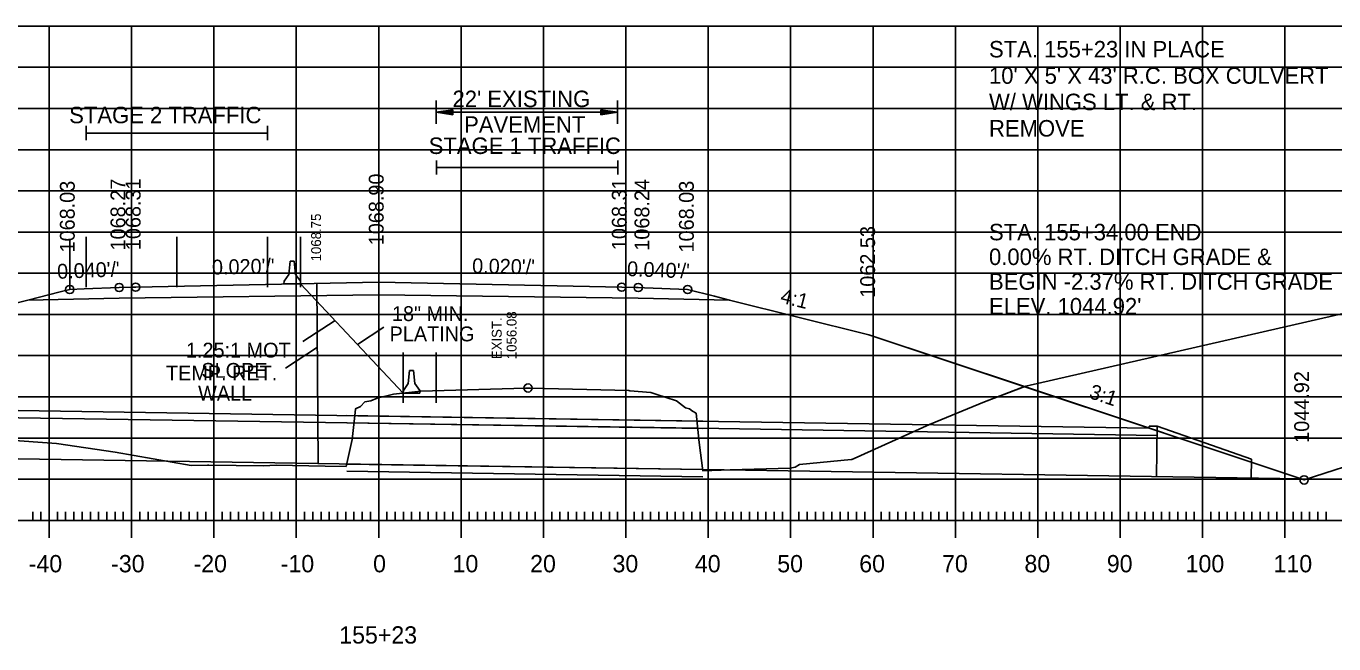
# Model space of a CAD drawing. Extents: x 1322838 to 1324533, y 339903 to 351025.
# Drawn here: x 1323592.8 to 1323751.5, y 344919.2 to 344994.1 of the extents above; entities that cross this region are included whole.
import ezdxf

# ---------------------------------------------------------------- set-up
doc = ezdxf.new("R2010")
doc.units = 0
for name, color, linetype in [('R_Alt Surface', 7, 'Continuous'), ('R_Axis', 7, 'Continuous'), ('R_Axis Annot', 7, 'Continuous'), ('R_Border Notes', 7, 'Continuous'), ('R_Drive', 7, 'Continuous'), ('R_Exist Surface', 7, 'Continuous'), ('R_Fin Surface', 7, 'Continuous'), ('R_Grid', 7, 'Continuous'), ('R_MOT', 7, 'Continuous'), ('R_No Plot', 7, 'Continuous'), ('R_Water', 7, 'Continuous'), ('R_Xsect Elev', 7, 'Continuous'), ('R_Xsect Slope', 7, 'Continuous')]:
    doc.layers.add(name, color=color, linetype=linetype)

msp = doc.modelspace()

# ---------------------------------------------------------------- linework, layer by layer
at = {"layer": 'R_Alt Surface'}
msp.add_lwpolyline([(1323592.99, 344960.89), (1323604.08, 344961.11), (1323635.58, 344961.54), (1323667.08, 344961.11), (1323678.18, 344960.89)], dxfattribs=at)
at = {"layer": 'R_Axis'}
for p, q in [((1323595.58, 344932.04), (1323595.58, 344936.24)), ((1323605.58, 344932.04), (1323605.58, 344936.24)), ((1323615.58, 344932.04), (1323615.58, 344936.24)), ((1323625.58, 344932.04), (1323625.58, 344936.24)), ((1323635.58, 344932.04), (1323635.58, 344936.24)), ((1323645.58, 344932.04), (1323645.58, 344936.24)), ((1323655.58, 344932.04), (1323655.58, 344936.24)), ((1323665.58, 344932.04), (1323665.58, 344936.24)), ((1323675.58, 344932.04), (1323675.58, 344936.24)), ((1323685.58, 344932.04), (1323685.58, 344936.24)), ((1323695.58, 344932.04), (1323695.58, 344936.24)), ((1323705.58, 344932.04), (1323705.58, 344936.24)), ((1323715.58, 344932.04), (1323715.58, 344936.24)), ((1323725.58, 344932.04), (1323725.58, 344936.24)), ((1323735.58, 344932.04), (1323735.58, 344936.24)), ((1323745.58, 344932.04), (1323745.58, 344936.24)), ((1323593.58, 344934.14), (1323593.58, 344935.19)), ((1323594.58, 344934.14), (1323594.58, 344935.19)), ((1323596.58, 344934.14), (1323596.58, 344935.19)), ((1323597.58, 344934.14), (1323597.58, 344935.19)), ((1323598.58, 344934.14), (1323598.58, 344935.19)), ((1323599.58, 344934.14), (1323599.58, 344935.19)), ((1323600.58, 344934.14), (1323600.58, 344935.19)), ((1323601.58, 344934.14), (1323601.58, 344935.19)), ((1323602.58, 344934.14), (1323602.58, 344935.19)), ((1323603.58, 344934.14), (1323603.58, 344935.19)), ((1323604.58, 344934.14), (1323604.58, 344935.19)), ((1323606.58, 344934.14), (1323606.58, 344935.19)), ((1323607.58, 344934.14), (1323607.58, 344935.19)), ((1323608.58, 344934.14), (1323608.58, 344935.19)), ((1323609.58, 344934.14), (1323609.58, 344935.19)), ((1323610.58, 344934.14), (1323610.58, 344935.19)), ((1323611.58, 344934.14), (1323611.58, 344935.19)), ((1323612.58, 344934.14), (1323612.58, 344935.19)), ((1323613.58, 344934.14), (1323613.58, 344935.19)), ((1323614.58, 344934.14), (1323614.58, 344935.19)), ((1323616.58, 344934.14), (1323616.58, 344935.19)), ((1323617.58, 344934.14), (1323617.58, 344935.19)), ((1323618.58, 344934.14), (1323618.58, 344935.19)), ((1323619.58, 344934.14), (1323619.58, 344935.19)), ((1323620.58, 344934.14), (1323620.58, 344935.19)), ((1323621.58, 344934.14), (1323621.58, 344935.19)), ((1323622.58, 344934.14), (1323622.58, 344935.19)), ((1323623.58, 344934.14), (1323623.58, 344935.19)), ((1323624.58, 344934.14), (1323624.58, 344935.19)), ((1323626.58, 344934.14), (1323626.58, 344935.19)), ((1323627.58, 344934.14), (1323627.58, 344935.19)), ((1323628.58, 344934.14), (1323628.58, 344935.19)), ((1323629.58, 344934.14), (1323629.58, 344935.19)), ((1323630.58, 344934.14), (1323630.58, 344935.19)), ((1323631.58, 344934.14), (1323631.58, 344935.19)), ((1323632.58, 344934.14), (1323632.58, 344935.19)), ((1323633.58, 344934.14), (1323633.58, 344935.19)), ((1323634.58, 344934.14), (1323634.58, 344935.19)), ((1323636.58, 344934.14), (1323636.58, 344935.19)), ((1323637.58, 344934.14), (1323637.58, 344935.19)), ((1323638.58, 344934.14), (1323638.58, 344935.19)), ((1323639.58, 344934.14), (1323639.58, 344935.19)), ((1323640.58, 344934.14), (1323640.58, 344935.19)), ((1323641.58, 344934.14), (1323641.58, 344935.19)), ((1323642.58, 344934.14), (1323642.58, 344935.19)), ((1323643.58, 344934.14), (1323643.58, 344935.19)), ((1323644.58, 344934.14), (1323644.58, 344935.19)), ((1323646.58, 344934.14), (1323646.58, 344935.19)), ((1323647.58, 344934.14), (1323647.58, 344935.19)), ((1323648.58, 344934.14), (1323648.58, 344935.19)), ((1323649.58, 344934.14), (1323649.58, 344935.19)), ((1323650.58, 344934.14), (1323650.58, 344935.19)), ((1323651.58, 344934.14), (1323651.58, 344935.19)), ((1323652.58, 344934.14), (1323652.58, 344935.19)), ((1323653.58, 344934.14), (1323653.58, 344935.19)), ((1323654.58, 344934.14), (1323654.58, 344935.19)), ((1323656.58, 344934.14), (1323656.58, 344935.19)), ((1323657.58, 344934.14), (1323657.58, 344935.19)), ((1323658.58, 344934.14), (1323658.58, 344935.19)), ((1323659.58, 344934.14), (1323659.58, 344935.19)), ((1323660.58, 344934.14), (1323660.58, 344935.19)), ((1323661.58, 344934.14), (1323661.58, 344935.19)), ((1323662.58, 344934.14), (1323662.58, 344935.19)), ((1323663.58, 344934.14), (1323663.58, 344935.19)), ((1323664.58, 344934.14), (1323664.58, 344935.19)), ((1323666.58, 344934.14), (1323666.58, 344935.19)), ((1323667.58, 344934.14), (1323667.58, 344935.19)), ((1323668.58, 344934.14), (1323668.58, 344935.19)), ((1323669.58, 344934.14), (1323669.58, 344935.19)), ((1323670.58, 344934.14), (1323670.58, 344935.19)), ((1323671.58, 344934.14), (1323671.58, 344935.19)), ((1323672.58, 344934.14), (1323672.58, 344935.19)), ((1323673.58, 344934.14), (1323673.58, 344935.19)), ((1323674.58, 344934.14), (1323674.58, 344935.19)), ((1323676.58, 344934.14), (1323676.58, 344935.19)), ((1323677.58, 344934.14), (1323677.58, 344935.19)), ((1323678.58, 344934.14), (1323678.58, 344935.19)), ((1323679.58, 344934.14), (1323679.58, 344935.19)), ((1323680.58, 344934.14), (1323680.58, 344935.19)), ((1323681.58, 344934.14), (1323681.58, 344935.19)), ((1323682.58, 344934.14), (1323682.58, 344935.19)), ((1323683.58, 344934.14), (1323683.58, 344935.19)), ((1323684.58, 344934.14), (1323684.58, 344935.19)), ((1323686.58, 344934.14), (1323686.58, 344935.19)), ((1323687.58, 344934.14), (1323687.58, 344935.19)), ((1323688.58, 344934.14), (1323688.58, 344935.19)), ((1323689.58, 344934.14), (1323689.58, 344935.19)), ((1323690.58, 344934.14), (1323690.58, 344935.19)), ((1323691.58, 344934.14), (1323691.58, 344935.19)), ((1323692.58, 344934.14), (1323692.58, 344935.19)), ((1323693.58, 344934.14), (1323693.58, 344935.19)), ((1323694.58, 344934.14), (1323694.58, 344935.19)), ((1323696.58, 344934.14), (1323696.58, 344935.19)), ((1323697.58, 344934.14), (1323697.58, 344935.19)), ((1323698.58, 344934.14), (1323698.58, 344935.19)), ((1323699.58, 344934.14), (1323699.58, 344935.19)), ((1323700.58, 344934.14), (1323700.58, 344935.19)), ((1323701.58, 344934.14), (1323701.58, 344935.19)), ((1323702.58, 344934.14), (1323702.58, 344935.19)), ((1323703.58, 344934.14), (1323703.58, 344935.19)), ((1323704.58, 344934.14), (1323704.58, 344935.19)), ((1323706.58, 344934.14), (1323706.58, 344935.19)), ((1323707.58, 344934.14), (1323707.58, 344935.19)), ((1323708.58, 344934.14), (1323708.58, 344935.19)), ((1323709.58, 344934.14), (1323709.58, 344935.19)), ((1323710.58, 344934.14), (1323710.58, 344935.19)), ((1323711.58, 344934.14), (1323711.58, 344935.19)), ((1323712.58, 344934.14), (1323712.58, 344935.19)), ((1323713.58, 344934.14), (1323713.58, 344935.19)), ((1323714.58, 344934.14), (1323714.58, 344935.19)), ((1323716.58, 344934.14), (1323716.58, 344935.19)), ((1323717.58, 344934.14), (1323717.58, 344935.19)), ((1323718.58, 344934.14), (1323718.58, 344935.19)), ((1323719.58, 344934.14), (1323719.58, 344935.19)), ((1323720.58, 344934.14), (1323720.58, 344935.19)), ((1323721.58, 344934.14), (1323721.58, 344935.19)), ((1323722.58, 344934.14), (1323722.58, 344935.19)), ((1323723.58, 344934.14), (1323723.58, 344935.19)), ((1323724.58, 344934.14), (1323724.58, 344935.19)), ((1323726.58, 344934.14), (1323726.58, 344935.19)), ((1323727.58, 344934.14), (1323727.58, 344935.19)), ((1323728.58, 344934.14), (1323728.58, 344935.19)), ((1323729.58, 344934.14), (1323729.58, 344935.19)), ((1323730.58, 344934.14), (1323730.58, 344935.19)), ((1323731.58, 344934.14), (1323731.58, 344935.19)), ((1323732.58, 344934.14), (1323732.58, 344935.19)), ((1323733.58, 344934.14), (1323733.58, 344935.19)), ((1323734.58, 344934.14), (1323734.58, 344935.19)), ((1323736.58, 344934.14), (1323736.58, 344935.19)), ((1323737.58, 344934.14), (1323737.58, 344935.19)), ((1323738.58, 344934.14), (1323738.58, 344935.19)), ((1323739.58, 344934.14), (1323739.58, 344935.19)), ((1323740.58, 344934.14), (1323740.58, 344935.19)), ((1323741.58, 344934.14), (1323741.58, 344935.19)), ((1323742.58, 344934.14), (1323742.58, 344935.19)), ((1323743.58, 344934.14), (1323743.58, 344935.19)), ((1323744.58, 344934.14), (1323744.58, 344935.19)), ((1323746.58, 344934.14), (1323746.58, 344935.19)), ((1323747.58, 344934.14), (1323747.58, 344935.19)), ((1323748.58, 344934.14), (1323748.58, 344935.19)), ((1323749.58, 344934.14), (1323749.58, 344935.19)), ((1323750.58, 344934.14), (1323750.58, 344935.19)), ((1323495.58, 344934.14), (1323915.58, 344934.14))]:
    msp.add_line(p, q, dxfattribs=at)
at = {"layer": 'R_Axis Annot'}
for p, q in [((1323642.56, 344985.1), (1323642.56, 344982.26)), ((1323644.56, 344983.98), (1323642.56, 344983.68)), ((1323644.56, 344983.38), (1323642.56, 344983.68)), ((1323642.56, 344983.68), (1323664.56, 344983.68)), ((1323644.56, 344983.93), (1323642.89, 344983.68)), ((1323644.56, 344983.43), (1323642.89, 344983.68)), ((1323644.56, 344983.88), (1323643.24, 344983.68)), ((1323644.56, 344983.48), (1323643.24, 344983.68)), ((1323644.56, 344983.83), (1323643.57, 344983.68)), ((1323644.56, 344983.53), (1323643.57, 344983.68)), ((1323644.56, 344983.78), (1323643.91, 344983.68)), ((1323644.56, 344983.58), (1323643.91, 344983.68)), ((1323644.56, 344983.73), (1323644.24, 344983.68)), ((1323644.56, 344983.63), (1323644.24, 344983.68)), ((1323644.56, 344983.38), (1323644.56, 344983.98)), ((1323662.56, 344983.98), (1323664.56, 344983.68)), ((1323662.56, 344983.98), (1323662.56, 344983.38)), ((1323662.56, 344983.93), (1323664.23, 344983.68)), ((1323662.56, 344983.88), (1323663.88, 344983.68)), ((1323662.56, 344983.83), (1323663.55, 344983.68)), ((1323662.56, 344983.78), (1323663.21, 344983.68)), ((1323662.56, 344983.73), (1323662.88, 344983.68)), ((1323662.56, 344983.38), (1323664.56, 344983.68)), ((1323662.56, 344983.58), (1323663.21, 344983.68)), ((1323662.56, 344983.48), (1323663.88, 344983.68)), ((1323662.56, 344983.43), (1323664.23, 344983.68)), ((1323662.56, 344983.53), (1323663.55, 344983.68)), ((1323662.56, 344983.63), (1323662.88, 344983.68)), ((1323664.56, 344985.1), (1323664.56, 344982.26)), ((1323600.08, 344982.02), (1323600.08, 344980.31)), ((1323600.08, 344981.16), (1323622.08, 344981.16)), ((1323622.08, 344982.02), (1323622.08, 344980.31)), ((1323642.59, 344977.81), (1323642.59, 344976.11)), ((1323664.59, 344977.81), (1323664.59, 344976.11)), ((1323642.59, 344976.96), (1323664.59, 344976.96))]:
    msp.add_line(p, q, dxfattribs=at)
at = {"layer": 'R_Exist Surface'}
msp.add_lwpolyline([(1323590.26, 344943.92), (1323596.45, 344943.49), (1323603.58, 344942.44), (1323612.82, 344940.82), (1323614.79, 344940.86), (1323614.96, 344940.84), (1323621.61, 344940.75), (1323623.15, 344940.86), (1323629.08, 344940.73), (1323631.63, 344940.69), (1323632.34, 344943.97), (1323632.72, 344947.23), (1323632.78, 344947.7), (1323633.39, 344947.98), (1323633.9, 344948.53), (1323634.61, 344948.67), (1323635.41, 344948.96), (1323637.36, 344949.46), (1323637.36, 344949.46), (1323637.37, 344949.46), (1323640.7, 344949.82), (1323653.41, 344950.2), (1323653.71, 344950.21), (1323654, 344950.2), (1323665.93, 344949.89), (1323666.06, 344949.88), (1323668.63, 344949.66), (1323669.2, 344949.48), (1323671.71, 344948.67), (1323672.8, 344947.8), (1323673.29, 344947.67), (1323673.66, 344947.39), (1323674.12, 344947.14), (1323674.48, 344943.59), (1323674.94, 344940.14), (1323678.24, 344940.29), (1323685.52, 344940.48), (1323686.13, 344940.62), (1323686.66, 344940.93), (1323692.91, 344941.52), (1323693, 344941.53), (1323693.31, 344941.67), (1323702.44, 344945.79), (1323709.13, 344948.55), (1323714.13, 344950.45), (1323754.97, 344959.77)], dxfattribs=at)
at = {"layer": 'R_Fin Surface'}
msp.add_lwpolyline([(1323576.09, 344956.67), (1323592.99, 344960.89), (1323596.9, 344961.87), (1323598.08, 344962.17), (1323599.84, 344962.24), (1323604.08, 344962.41), (1323605.55, 344962.44), (1323606.08, 344962.45), (1323635.58, 344963.04), (1323665.08, 344962.45), (1323666.84, 344962.41), (1323667.08, 344962.41), (1323667.83, 344962.38), (1323673.08, 344962.17), (1323676.34, 344961.35), (1323678.18, 344960.89), (1323678.18, 344960.89), (1323695.08, 344956.67), (1323747.91, 344939.06), (1323747.91, 344939.06), (1323747.91, 344939.06), (1323756.44, 344941.81)], dxfattribs=at)
at = {"layer": 'R_Grid'}
for p, q in [((1323495.58, 344994.14), (1323915.58, 344994.14)), ((1323595.58, 344934.14), (1323595.58, 344994.14)), ((1323605.58, 344934.14), (1323605.58, 344994.14)), ((1323615.58, 344934.14), (1323615.58, 344994.14)), ((1323625.58, 344934.14), (1323625.58, 344994.14)), ((1323635.58, 344934.14), (1323635.58, 344994.14)), ((1323645.58, 344934.14), (1323645.58, 344994.14)), ((1323655.58, 344934.14), (1323655.58, 344994.14)), ((1323665.58, 344934.14), (1323665.58, 344994.14)), ((1323675.58, 344934.14), (1323675.58, 344994.14)), ((1323685.58, 344934.14), (1323685.58, 344994.14)), ((1323695.58, 344934.14), (1323695.58, 344994.14)), ((1323705.58, 344934.14), (1323705.58, 344994.14)), ((1323715.58, 344934.14), (1323715.58, 344994.14)), ((1323725.58, 344934.14), (1323725.58, 344994.14)), ((1323735.58, 344934.14), (1323735.58, 344994.14)), ((1323745.58, 344934.14), (1323745.58, 344994.14)), ((1323495.58, 344989.14), (1323915.58, 344989.14)), ((1323495.58, 344984.14), (1323915.58, 344984.14)), ((1323495.58, 344979.14), (1323915.58, 344979.14)), ((1323495.58, 344974.14), (1323915.58, 344974.14)), ((1323495.58, 344969.14), (1323915.58, 344969.14)), ((1323495.58, 344964.14), (1323915.58, 344964.14)), ((1323495.58, 344959.14), (1323915.58, 344959.14)), ((1323495.58, 344954.14), (1323915.58, 344954.14)), ((1323495.58, 344949.14), (1323915.58, 344949.14)), ((1323495.58, 344944.14), (1323915.58, 344944.14)), ((1323495.58, 344939.14), (1323915.58, 344939.14)), ((1323495.58, 344934.14), (1323915.58, 344934.14))]:
    msp.add_line(p, q, dxfattribs=at)
at = {"layer": 'R_MOT'}
for p, q in [((1323624.67, 344964.01), (1323624.83, 344965.6)), ((1323625.08, 344965.6), (1323624.83, 344965.6)), ((1323625.33, 344965.6), (1323625.08, 344965.6)), ((1323625.5, 344964.01), (1323625.33, 344965.6)), ((1323624.08, 344962.85), (1323624.09, 344963.18)), ((1323624.09, 344963.18), (1323624.67, 344964.01)), ((1323626.09, 344963.18), (1323625.5, 344964.01)), ((1323626.08, 344962.85), (1323626.09, 344963.18)), ((1323626.08, 344962.85), (1323624.08, 344962.85)), ((1323624.25, 344952.64), (1323628.14, 344955.17)), ((1323639.14, 344950.76), (1323639.31, 344952.34)), ((1323639.56, 344952.34), (1323639.31, 344952.34)), ((1323639.81, 344952.34), (1323639.56, 344952.34)), ((1323639.98, 344950.76), (1323639.81, 344952.34)), ((1323638.57, 344949.92), (1323639.14, 344950.76)), ((1323640.57, 344949.92), (1323639.98, 344950.76)), ((1323638.56, 344949.59), (1323638.57, 344949.92)), ((1323640.56, 344949.59), (1323638.56, 344949.59)), ((1323640.56, 344949.59), (1323640.57, 344949.92))]:
    msp.add_line(p, q, dxfattribs=at)
msp.add_lwpolyline([(1323628.08, 344962.89), (1323628.24, 344941.04)], dxfattribs=at)
at = {"layer": 'R_No Plot'}
for p, q in [((1323598.08, 344968.29), (1323598.08, 344962.18)), ((1323600.08, 344968.55), (1323600.08, 344962.44)), ((1323611.08, 344968.55), (1323611.08, 344962.44)), ((1323622.08, 344968.55), (1323622.08, 344962.44)), ((1323626.08, 344968.55), (1323626.08, 344962.44)), ((1323626.08, 344962.85), (1323638.56, 344949.59)), ((1323626.37, 344955.84), (1323630.28, 344958.39)), ((1323632.99, 344955.51), (1323636.22, 344957.61)), ((1323638.56, 344954.52), (1323638.56, 344948.41)), ((1323642.56, 344954.52), (1323642.56, 344948.41))]:
    msp.add_line(p, q, dxfattribs=at)
for points in [[(1323590.26, 344943.92), (1323596.45, 344943.49), (1323603.58, 344942.44), (1323612.82, 344940.82), (1323614.79, 344940.86), (1323614.96, 344940.84), (1323621.61, 344940.75), (1323623.15, 344940.86), (1323629.08, 344940.73), (1323631.63, 344940.69), (1323632.34, 344943.97), (1323632.72, 344947.23), (1323632.78, 344947.7), (1323633.39, 344947.98), (1323633.9, 344948.53), (1323634.61, 344948.67), (1323635.41, 344948.96), (1323637.36, 344949.46), (1323637.36, 344949.46), (1323637.37, 344949.46), (1323640.7, 344949.82), (1323653.41, 344950.2), (1323653.71, 344950.21), (1323654, 344950.2), (1323665.93, 344949.89), (1323666.06, 344949.88), (1323668.63, 344949.66), (1323669.2, 344949.48), (1323671.71, 344948.67), (1323672.8, 344947.8), (1323673.29, 344947.67), (1323673.66, 344947.39), (1323674.12, 344947.14), (1323674.48, 344943.59), (1323674.94, 344940.14), (1323678.24, 344940.29), (1323685.52, 344940.48), (1323686.13, 344940.62), (1323686.66, 344940.93), (1323692.91, 344941.52), (1323693, 344941.53), (1323693.31, 344941.67), (1323702.44, 344945.79), (1323709.13, 344948.55), (1323713.95, 344950.38), (1323695.08, 344956.67), (1323678.18, 344960.89), (1323667.08, 344961.11), (1323635.58, 344961.54), (1323604.08, 344961.11), (1323592.99, 344960.89), (1323576.09, 344956.67)], [(1323756.44, 344941.81), (1323747.91, 344939.06), (1323747.91, 344939.06), (1323747.91, 344939.06), (1323713.95, 344950.38), (1323714.13, 344950.45), (1323754.97, 344959.77)]]:
    msp.add_lwpolyline(points, dxfattribs=at)
for centre in [(1323598.08, 344962.17), (1323604.08, 344962.41), (1323606.08, 344962.45), (1323665.08, 344962.45), (1323667.08, 344962.41), (1323673.08, 344962.17), (1323653.71, 344950.21), (1323747.91, 344939.06)]:
    msp.add_circle(centre, 0.5, dxfattribs=at)
at = {"layer": 'R_Water'}
for p, q in [((1323674.3, 344945.32), (1323549.45, 344947.27)), ((1323674.32, 344946.19), (1323550.47, 344948.13)), ((1323631.7, 344946.86), (1323674.93, 344946.18)), ((1323631.7, 344945.98), (1323674.93, 344945.31)), ((1323674.21, 344946.19), (1323729.08, 344945.33)), ((1323729.09, 344945.58), (1323729.08, 344945.33)), ((1323729.09, 344945.58), (1323730.09, 344945.57)), ((1323730.09, 344945.57), (1323729.99, 344939.45)), ((1323730.09, 344945.57), (1323741.52, 344941.56)), ((1323674.3, 344945.32), (1323730.07, 344944.44)), ((1323674.93, 344940.31), (1323533.87, 344942.51)), ((1323631.7, 344940.98), (1323674.93, 344940.31)), ((1323741.52, 344941.56), (1323741.49, 344939.27)), ((1323631.7, 344940.11), (1323674.93, 344939.43)), ((1323674.93, 344940.31), (1323747.57, 344939.17))]:
    msp.add_line(p, q, dxfattribs=at)

# ---------------------------------------------------------------- texts
at = {"layer": 'R_Axis Annot'}
for s, height, p in [("22' EXISTING ", 1.9999, (1323644.54, 344984.31)), ('STAGE 2 TRAFFIC', 1.9999, (1323598.01, 344982.35)), ('PAVEMENT', 2, (1323645.95, 344981.19)), ('STAGE 1 TRAFFIC', 1.9999, (1323641.65, 344978.62)), ('-40', 2.1, (1323593.1, 344927.84)), ('-30', 2.1, (1323603.1, 344927.84)), ('-20', 2.1, (1323613.1, 344927.84)), ('-10', 2.1, (1323623.69, 344927.84)), ('0', 2.1, (1323634.9, 344927.84)), ('10', 2.1, (1323644.55, 344927.84)), ('20', 2.1, (1323653.96, 344927.84)), ('30', 2.1, (1323663.96, 344927.84)), ('40', 2.1, (1323673.96, 344927.84)), ('50', 2.1, (1323683.96, 344927.84)), ('60', 2.1, (1323693.91, 344927.84)), ('70', 2.1, (1323703.96, 344927.84)), ('80', 2.1, (1323713.96, 344927.84)), ('90', 2.1, (1323723.96, 344927.84)), ('100', 2.1, (1323733.53, 344927.84)), ('110', 2.1, (1323744.2, 344927.84)), ('155+23', 2.1, (1323630.79, 344919.19))]:
    msp.add_text(s, height=height, dxfattribs=at).set_placement(p)
at = {"layer": 'R_Border Notes'}
for s, height, p in [('STA. 155+23 IN PLACE', 1.9999, (1323709.66, 344990.34)), ("10' X 5' X 43' R.C. BOX CULVERT", 1.9999, (1323709.66, 344987.14)), ('W/ WINGS LT. & RT.', 1.9999, (1323709.66, 344983.94)), ('REMOVE', 2, (1323709.66, 344980.74))]:
    msp.add_text(s, height=height, dxfattribs=at).set_placement(p)
at = {"layer": 'R_Drive'}
for s, p in [('STA. 155+34.00 END ', (1323709.66, 344968.14)), ('0.00% RT. DITCH GRADE &', (1323709.66, 344965.14)), ('BEGIN -2.37% RT. DITCH GRADE', (1323709.66, 344962.14)), ("ELEV. 1044.92'", (1323709.66, 344959.14))]:
    msp.add_text(s, height=1.9999, dxfattribs=at).set_placement(p)
at = {"layer": 'R_MOT'}
for s, p in [('TEMP. RET.', (1323609.76, 344951.14)), ('WALL', (1323613.66, 344948.68))]:
    msp.add_text(s, height=1.8, dxfattribs=at).set_placement(p)
at = {"layer": 'R_No Plot'}
msp.add_text('1068.75', height=1.2, rotation=90, dxfattribs=at).set_placement((1323628.58, 344965.58))
for s, p in [('18" MIN. ', (1323637.19, 344958.34)), ('PLATING', (1323636.9, 344955.88)), ('1.25:1 MOT', (1323612.18, 344953.91)), ('SLOPE', (1323614.06, 344951.45))]:
    msp.add_text(s, height=1.8, dxfattribs=at).set_placement(p)
at = {"layer": 'R_Xsect Elev'}
for s, height, p in [('1068.90', 1.8, (1323636.18, 344967.54)), ('1068.03', 1.8, (1323598.68, 344966.67)), ('1068.27', 1.8, (1323604.83, 344966.91)), ('1068.31', 1.8, (1323606.68, 344966.95)), ('1068.31', 1.8, (1323665.68, 344966.95)), ('1068.24', 1.8, (1323668.43, 344966.88)), ('1068.03', 1.8, (1323673.83, 344966.67)), ('1062.53', 1.8, (1323695.83, 344961.17)), ('EXIST. ', 1.2, (1323650.51, 344953.71)), ('1056.08', 1.2, (1323652.31, 344953.71)), ('1044.92', 1.8, (1323748.51, 344943.56))]:
    msp.add_text(s, height=height, rotation=90, dxfattribs=at).set_placement(p)
at = {"layer": 'R_Xsect Slope'}
for s, rotation, p in [("0.040'/'", 2.291, (1323596.58, 344963.46)), ("0.020'/'", 1.1457, (1323615.36, 344963.98)), ("0.020'/'", 358.8542, (1323646.91, 344964.16)), ("0.040'/'", 357.7091, (1323665.69, 344963.81)), ('4:1', 345.9641, (1323684.23, 344960.6)), ('3:1', 341.5648, (1323721.69, 344949.03))]:
    msp.add_text(s, height=1.8, rotation=rotation, dxfattribs=at).set_placement(p)

doc.saveas('drawing.dxf')
